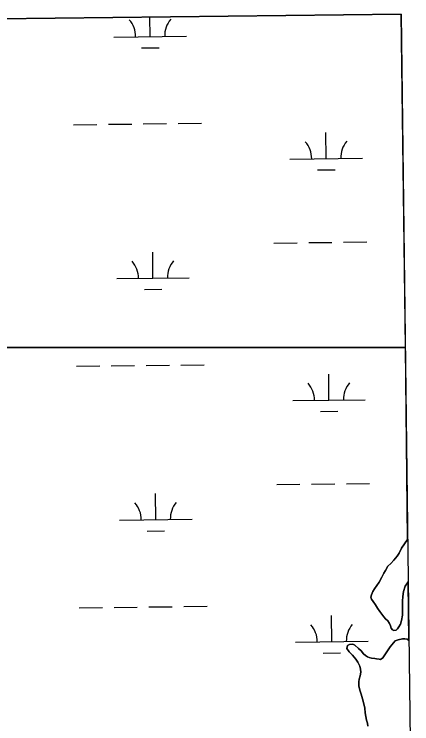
# Model space of a CAD drawing. Extents: x 3683613 to 3738215, y 469626 to 495384.
# Drawn here: x 3718817 to 3719365, y 492613 to 493591 of the extents above; entities that cross this region are included whole.
import ezdxf

# ---------------------------------------------------------------- set-up
doc = ezdxf.new("R2010")
doc.units = 0
for name, color, linetype in [('V-GRID-FRAM', 7, 'Continuous'), ('V-TOPO-SHOR', 7, 'Continuous'), ('V-WETL-SWMP', 7, 'Continuous')]:
    doc.layers.add(name, color=color, linetype=linetype)

msp = doc.modelspace()

# ---------------------------------------------------------------- linework, layer by layer
at = {"layer": 'V-GRID-FRAM'}
msp.add_lwpolyline([(3687651.68, 493221.84), (3719350.33, 493590.7), (3719569.83, 475409.35), (3687855.31, 475040.31), (3687651.68, 493221.84)], dxfattribs=at)
at = {"layer": 'V-TOPO-SHOR'}
for points in [[(3719359.06, 492867.4), (3719350.74, 492855.23), (3719347.52, 492848.57), (3719344.42, 492844.13), (3719340.02, 492838.77), (3719336.01, 492834.45), (3719331.87, 492830.39), (3719328.38, 492824.77), (3719326.45, 492820.85), (3719323.48, 492815.62), (3719319.75, 492808.44), (3719316.52, 492803.74), (3719313.42, 492799.29), (3719311.09, 492795.5), (3719309.03, 492791.32), (3719308.27, 492788.06), (3719309.46, 492785.08), (3719311.56, 492781.83), (3719314.58, 492777.55), (3719317.73, 492772.75), (3719320.75, 492767.95), (3719323.5, 492764.58), (3719326.26, 492760.82), (3719328.62, 492758.22), (3719331.89, 492755.38), (3719334.25, 492751.61), (3719335.44, 492748.36)], [(3719335.44, 492748.36), (3719336.5, 492745.37), (3719338.34, 492742.78), (3719340.03, 492742.14), (3719343.16, 492742.55), (3719345.23, 492744.25), (3719347.04, 492747), (3719348.97, 492750.65), (3719350.77, 492755.74), (3719351.77, 492762.91), (3719351.87, 492769.42), (3719351.96, 492775.15), (3719351.92, 492782.31), (3719352.28, 492788.83), (3719353.15, 492795.86), (3719355.59, 492802.91), (3719358.69, 492807.61), (3719359.77, 492808.81)], [(3719360.74, 492727.97), (3719360.42, 492728.58), (3719358.33, 492730.13), (3719355.33, 492730.63), (3719352.08, 492730.61), (3719346.1, 492729.15), (3719341.68, 492727.56), (3719334.95, 492719.32), (3719325, 492704.55), (3719321.76, 492702.19), (3719319.67, 492702.7), (3719316.16, 492702.94), (3719313.81, 492703.19), (3719309.12, 492704.08), (3719306.12, 492704.71), (3719303.64, 492705.87), (3719300.77, 492707.67), (3719298.15, 492710), (3719294.87, 492713.89)], [(3719294.87, 492713.89), (3719291.47, 492717.13), (3719286.36, 492721.92), (3719283.49, 492722.95), (3719279.07, 492722.66), (3719276.34, 492721.21), (3719275.45, 492717.17), (3719278.34, 492712.76), (3719283.18, 492707.84), (3719287.64, 492702.52), (3719290.27, 492698.5), (3719293.03, 492692.92), (3719294.23, 492688.89), (3719294.51, 492684.46), (3719293.63, 492679.51), (3719292.48, 492675.07), (3719291.59, 492671.29), (3719291.62, 492665.82), (3719293.21, 492659.97), (3719294.94, 492654.12), (3719296.8, 492647.75), (3719298.66, 492640.99), (3719299.99, 492635.13), (3719300.55, 492628.76), (3719301.23, 492623.42), (3719302.56, 492618.48), (3719303.88, 492614.19), (3719304.17, 492610.42)]]:
    msp.add_lwpolyline(points, dxfattribs=at)
at = {"layer": 'V-WETL-SWMP'}
for p, q in [((3719350.33, 493590.7), (3718695.54, 493583.08)), ((3719355.87, 493131.6), (3719350.33, 493590.7)), ((3719004.38, 493559.86), (3719004.07, 493586.67)), ((3718954.38, 493559.28), (3719054.38, 493560.44)), ((3718992.56, 493544.29), (3719016.56, 493544.57)), ((3718898.94, 493438.55), (3718930.94, 493438.92)), ((3718946.94, 493439.11), (3718978.94, 493439.48)), ((3718994.93, 493439.67), (3719026.93, 493440.04)), ((3719042.93, 493440.23), (3719074.93, 493440.6)), ((3719246.82, 493391.86), (3719246.4, 493427.85)), ((3719196.83, 493391.27), (3719296.82, 493392.44)), ((3719235, 493376.29), (3719259, 493376.56)), ((3719174.76, 493275.58), (3719206.76, 493275.95)), ((3719222.76, 493276.14), (3719254.76, 493276.51)), ((3719270.76, 493276.69), (3719302.76, 493277.07)), ((3719008.25, 493227.21), (3719007.83, 493263.2)), ((3718958.26, 493226.62), (3719058.25, 493227.79)), ((3718996.43, 493211.64), (3719020.43, 493211.92)), ((3718560.85, 493131.6), (3719355.87, 493131.6)), ((3719355.87, 493131.6), (3718560.85, 493131.6)), ((3719359.06, 492867.4), (3719355.87, 493131.6)), ((3718902.81, 493105.9), (3718934.81, 493106.27)), ((3718950.81, 493106.46), (3718982.81, 493106.83)), ((3718998.8, 493107.02), (3719030.8, 493107.39)), ((3719046.8, 493107.58), (3719078.8, 493107.95)), ((3719250.69, 493059.2), (3719250.27, 493095.2)), ((3719200.7, 493058.62), (3719300.69, 493059.78)), ((3719238.87, 493043.63), (3719262.87, 493043.91)), ((3719178.63, 492942.92), (3719210.63, 492943.3)), ((3719226.63, 492943.48), (3719258.63, 492943.85)), ((3719274.63, 492944.04), (3719306.62, 492944.41)), ((3719012.12, 492894.55), (3719011.7, 492930.55)), ((3718962.12, 492893.97), (3719062.12, 492895.14)), ((3719000.3, 492878.98), (3719024.3, 492879.26)), ((3719350.74, 492855.23), (3719359.06, 492867.4)), ((3719344.42, 492844.13), (3719347.52, 492848.57)), ((3719347.52, 492848.57), (3719350.74, 492855.23)), ((3719336.01, 492834.45), (3719340.03, 492838.77)), ((3719340.03, 492838.77), (3719344.42, 492844.13)), ((3719328.38, 492824.77), (3719331.87, 492830.39)), ((3719331.87, 492830.39), (3719336.01, 492834.45)), ((3719323.48, 492815.62), (3719326.45, 492820.85)), ((3719326.45, 492820.85), (3719328.38, 492824.77)), ((3719319.75, 492808.44), (3719323.48, 492815.62)), ((3719359.77, 492808.81), (3719358.69, 492807.61)), ((3719360.74, 492727.97), (3719359.77, 492808.81)), ((3719311.09, 492795.5), (3719313.42, 492799.29)), ((3719313.42, 492799.29), (3719316.52, 492803.74)), ((3719316.52, 492803.74), (3719319.75, 492808.44)), ((3719355.59, 492802.91), (3719353.15, 492795.86)), ((3719358.69, 492807.61), (3719355.59, 492802.91)), ((3719308.27, 492788.06), (3719309.03, 492791.32)), ((3719309.03, 492791.32), (3719311.09, 492795.5)), ((3719353.15, 492795.86), (3719352.28, 492788.83)), ((3719309.46, 492785.08), (3719308.27, 492788.06)), ((3719311.56, 492781.83), (3719309.46, 492785.08)), ((3719314.58, 492777.55), (3719311.56, 492781.83)), ((3719352.28, 492788.83), (3719351.93, 492782.31)), ((3719351.93, 492782.31), (3719351.96, 492775.15)), ((3718906.68, 492773.25), (3718938.68, 492773.62)), ((3718954.68, 492773.81), (3718986.68, 492774.18)), ((3719002.67, 492774.36), (3719034.67, 492774.74)), ((3719050.67, 492774.92), (3719082.67, 492775.3)), ((3719317.73, 492772.75), (3719314.58, 492777.55)), ((3719320.75, 492767.95), (3719317.73, 492772.75)), ((3719351.96, 492775.15), (3719351.87, 492769.42)), ((3719254.56, 492726.55), (3719254.15, 492762.55)), ((3719323.5, 492764.58), (3719320.75, 492767.95)), ((3719326.26, 492760.82), (3719323.5, 492764.58)), ((3719328.62, 492758.22), (3719326.26, 492760.82)), ((3719351.77, 492762.91), (3719350.77, 492755.74)), ((3719351.87, 492769.42), (3719351.77, 492762.91)), ((3719331.89, 492755.38), (3719328.62, 492758.22)), ((3719334.25, 492751.61), (3719331.89, 492755.38)), ((3719335.44, 492748.36), (3719334.25, 492751.61)), ((3719348.97, 492750.65), (3719347.04, 492747)), ((3719350.77, 492755.74), (3719348.97, 492750.65)), ((3719336.5, 492745.37), (3719335.44, 492748.36)), ((3719338.34, 492742.78), (3719336.5, 492745.37)), ((3719340.03, 492742.14), (3719338.34, 492742.78)), ((3719343.16, 492742.55), (3719340.03, 492742.14)), ((3719345.23, 492744.25), (3719343.16, 492742.55)), ((3719347.04, 492747), (3719345.23, 492744.25)), ((3719346.1, 492729.15), (3719352.08, 492730.61)), ((3719352.08, 492730.61), (3719355.33, 492730.63)), ((3719355.33, 492730.63), (3719358.33, 492730.13)), ((3719204.57, 492725.97), (3719304.56, 492727.13)), ((3719275.45, 492717.17), (3719276.34, 492721.21)), ((3719276.34, 492721.21), (3719279.07, 492722.66)), ((3719279.07, 492722.66), (3719283.49, 492722.95)), ((3719283.49, 492722.95), (3719286.36, 492721.92)), ((3719286.36, 492721.92), (3719291.47, 492717.13)), ((3719334.95, 492719.32), (3719341.68, 492727.56)), ((3719341.68, 492727.56), (3719346.1, 492729.15)), ((3719358.33, 492730.13), (3719360.42, 492728.58)), ((3719360.42, 492728.58), (3719360.74, 492727.97)), ((3719242.74, 492710.98), (3719266.74, 492711.26)), ((3719278.34, 492712.76), (3719275.45, 492717.17)), ((3719283.18, 492707.84), (3719278.34, 492712.76)), ((3719291.47, 492717.13), (3719294.87, 492713.89)), ((3719294.87, 492713.89), (3719298.15, 492710)), ((3719325, 492704.55), (3719334.95, 492719.32)), ((3719287.64, 492702.52), (3719283.18, 492707.84)), ((3719290.27, 492698.5), (3719287.64, 492702.52)), ((3719298.15, 492710), (3719300.77, 492707.67)), ((3719300.77, 492707.67), (3719303.64, 492705.87)), ((3719303.64, 492705.87), (3719306.12, 492704.71)), ((3719306.12, 492704.71), (3719309.12, 492704.07)), ((3719309.12, 492704.07), (3719313.81, 492703.19)), ((3719313.81, 492703.19), (3719316.16, 492702.94)), ((3719316.16, 492702.94), (3719319.68, 492702.7)), ((3719319.68, 492702.7), (3719321.76, 492702.19)), ((3719321.76, 492702.19), (3719325, 492704.55)), ((3719293.03, 492692.92), (3719290.27, 492698.5)), ((3719294.23, 492688.89), (3719293.03, 492692.92)), ((3719293.63, 492679.51), (3719294.51, 492684.46)), ((3719294.51, 492684.46), (3719294.23, 492688.89)), ((3719291.59, 492671.29), (3719292.48, 492675.07)), ((3719292.48, 492675.07), (3719293.63, 492679.51)), ((3719291.62, 492665.82), (3719291.59, 492671.29)), ((3719293.21, 492659.97), (3719291.62, 492665.82)), ((3719294.94, 492654.12), (3719293.21, 492659.97)), ((3719296.8, 492647.75), (3719294.94, 492654.12)), ((3719298.66, 492640.99), (3719296.8, 492647.75)), ((3719299.99, 492635.13), (3719298.66, 492640.99)), ((3719300.55, 492628.76), (3719299.99, 492635.13)), ((3719301.23, 492623.42), (3719300.55, 492628.76)), ((3719302.56, 492618.48), (3719301.23, 492623.42)), ((3719303.88, 492614.19), (3719302.56, 492618.48)), ((3719304.16, 492610.41), (3719303.88, 492614.19))]:
    msp.add_line(p, q, dxfattribs=at)
for centre, start, end in [((3718949.14, 493559.69), 359.89486, 41.43852), ((3719059.61, 493560.98), 139.89486, 181.43852), ((3719191.58, 493391.69), 359.89486, 41.43852), ((3719302.06, 493392.97), 139.89486, 181.43852), ((3718953.01, 493227.04), 359.89486, 41.43852), ((3719063.49, 493228.32), 139.89486, 181.43852), ((3719305.93, 493060.32), 139.89486, 181.43852), ((3719195.45, 493059.03), 359.89486, 41.43852), ((3718956.88, 492894.39), 359.89486, 41.43852), ((3719067.35, 492895.67), 139.89486, 181.43852), ((3719309.8, 492727.67), 139.89486, 181.43852), ((3719199.32, 492726.38), 359.89486, 41.43852)]:
    msp.add_arc(centre, 35.25, start, end, dxfattribs=at)

doc.saveas('drawing.dxf')
